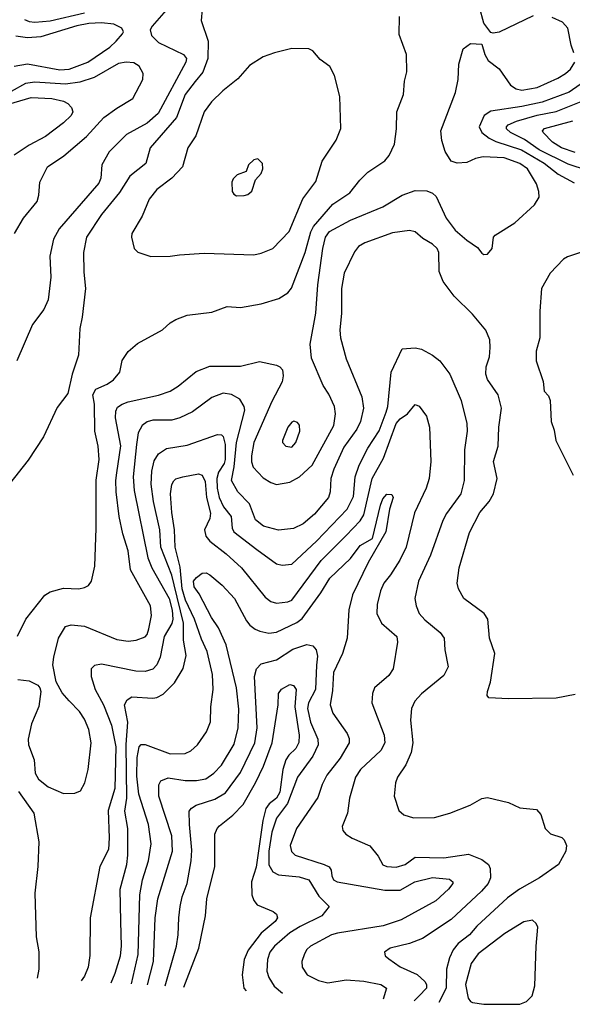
# Model space of a CAD drawing. Extents: x 997028 to 1115134, y 536408 to 618974.
# Tile 402 of 473: x 1086245 to 1089150, y 537990 to 543169. Entities that reach past the tile are written whole.
import ezdxf

# ---------------------------------------------------------------- set-up
doc = ezdxf.new("R2010")
doc.units = 0

msp = doc.modelspace()

# ---------------------------------------------------------------- linework, layer by layer
at = {"layer": '0CON10XD'}
for points in [[(1087063.4, 543276.6), (1086940.8, 543135), (1086930, 543115), (1086938, 543085), (1086975, 543048.1), (1087106.5, 542985), (1087121.5, 542965), (1087118, 542945), (1086972.7, 542675), (1086915, 542625.3), (1086805.7, 542564.3), (1086715.7, 542474.3), (1086676.1, 542405), (1086670.8, 542335), (1086661.3, 542308.7), (1086451.7, 542068.3), (1086422.1, 542015), (1086403.6, 541925), (1086407.9, 541815), (1086393.5, 541695), (1086372.2, 541645), (1086311.9, 541565), (1086230, 541375)], [(1087204.2, 543225), (1087198.8, 543165), (1087236.5, 543055), (1087234.1, 542965), (1087207.1, 542892.9), (1087166.5, 542843.5), (1087115.5, 542774.5), (1087069.2, 542655), (1086931.5, 542495), (1086908.1, 542411.9), (1086824.4, 542345), (1086769.7, 542260.3), (1086675, 542144.4), (1086596.5, 542025), (1086580.5, 541945), (1086581.1, 541841.1), (1086590.4, 541755), (1086572.9, 541605), (1086560, 541545), (1086553.8, 541405), (1086520, 541305), (1086496.9, 541203.1), (1086441.3, 541128.7), (1086369.4, 540975), (1086288.8, 540851.2), (1086191.7, 540728.3)], [(1086270.1, 543170.1), (1086295, 543159.2), (1086325, 543155.9), (1086405, 543163.1), (1086584.6, 543205.4)], [(1088945, 543189), (1088765, 543104), (1088735, 543097.5), (1088721.7, 543101.7), (1088685, 543150), (1088662.5, 543235)], [(1086233.3, 539926.7), (1086276.9, 540015), (1086377.2, 540142.8), (1086405, 540160), (1086475, 540178.5), (1086555, 540175.7), (1086585, 540182.9), (1086606.4, 540193.6), (1086622, 540215), (1086640, 540295), (1086647.1, 540495), (1086646.1, 540746.1), (1086662.1, 540855), (1086657.5, 540925), (1086639.5, 541005), (1086637.2, 541147.2), (1086630, 541195), (1086644.5, 541225.5), (1086705, 541252.5), (1086738.6, 541275), (1086772, 541315), (1086784.2, 541375.8), (1086815.8, 541424.2), (1086864.2, 541465.8), (1086995, 541538), (1087036.2, 541575), (1087065, 541592), (1087125, 541614.3), (1087255, 541630.8), (1087335, 541660), (1087405, 541654.3), (1087515, 541674), (1087607, 541703), (1087655, 541731.4), (1087673.1, 541756.9), (1087746.2, 541943.8), (1087776.2, 542053.8), (1087789.1, 542080.9), (1087892, 542198), (1087981.4, 542258.6), (1088032.5, 542325), (1088075, 542367.1), (1088164.4, 542425.6), (1088188, 542455), (1088215.7, 542514.3), (1088225.7, 542595), (1088227.1, 542685), (1088262.5, 542775), (1088268.6, 542845), (1088280, 542895), (1088278.8, 542985), (1088240.5, 543090.5), (1088241.2, 543185)], [(1089158.1, 542995), (1089144.2, 543035), (1089127.4, 543125), (1089099.1, 543155), (1089045, 543180.5)], [(1086215, 542924.4), (1086285, 542935.9), (1086455, 542905.2), (1086505, 542907.8), (1086602.1, 542945), (1086719.2, 543025), (1086752.5, 543055), (1086786, 543095), (1086790, 543105), (1086782, 543125), (1086740, 543145), (1086675, 543152.6), (1086608.2, 543148.2), (1086545, 543135.9), (1086355, 543078.9), (1086285, 543073.4), (1086225, 543081.5)], [(1086235, 539698.5), (1086295, 539690.8), (1086339.4, 539669.4), (1086351.2, 539655), (1086356, 539635), (1086344.4, 539555.6), (1086306.5, 539465), (1086288.9, 539385), (1086291.5, 539355), (1086320.4, 539275), (1086325.4, 539205), (1086343.7, 539173.7), (1086395, 539133.8), (1086475, 539099.4), (1086535, 539100), (1086565, 539112), (1086587.8, 539155), (1086604.5, 539225), (1086621.2, 539365), (1086607.9, 539435), (1086585, 539490), (1086559.5, 539529.5), (1086505.4, 539585.4), (1086468.3, 539628.3), (1086435.7, 539685.7), (1086418.9, 539775), (1086423.5, 539815), (1086449.5, 539915), (1086485, 539977.5), (1086515, 539985.6), (1086585, 539979.2), (1086755, 539908.2), (1086815, 539900.5), (1086857.5, 539905), (1086905, 539922.5), (1086915.6, 539935), (1086924.4, 539965), (1086937.3, 540035), (1086932.1, 540085), (1086827.5, 540275), (1086815.4, 540375), (1086787.1, 540465), (1086767.5, 540555), (1086751.1, 540685), (1086749.7, 540745), (1086755.9, 540785.9), (1086776.8, 540926.8), (1086748.9, 541075), (1086749.4, 541110.6), (1086759.3, 541130.7), (1086782.9, 541147.1), (1086815, 541158.4), (1086975, 541193.4), (1087035, 541214.6), (1087078.7, 541241.3), (1087171.9, 541318.1), (1087245, 541346), (1087405, 541346.2), (1087505, 541370.5), (1087595, 541351.1), (1087612.7, 541342.7), (1087626.3, 541326.3), (1087630.5, 541295), (1087625.4, 541264.6), (1087569.9, 541160.1), (1087475.3, 540945), (1087462.9, 540875), (1087463, 540843), (1087473.1, 540815), (1087525, 540758.8), (1087565, 540734.6), (1087595, 540724.6), (1087665, 540735.5), (1087715.8, 540764.2), (1087781.8, 540825), (1087896, 541035), (1087904.6, 541095), (1087899.6, 541135), (1087869.5, 541199.5), (1087840, 541245), (1087779.1, 541389.1), (1087771.5, 541461.5), (1087802.4, 541625), (1087811.7, 541775), (1087839, 541965), (1087852.4, 542025), (1087873.5, 542055), (1087985, 542114.1), (1088155, 542185.3), (1088255, 542246.2), (1088325, 542271.2), (1088385, 542268.1), (1088415, 542255.7), (1088435, 542238), (1088486.4, 542125), (1088535, 542062.2), (1088595, 542008.6), (1088651.2, 541971.2), (1088675, 541940), (1088685, 541933.8), (1088703.9, 541936.1), (1088729.2, 541965), (1088735.8, 542024.2), (1088744, 542035), (1088848.8, 542101.2), (1088952.5, 542195), (1088975.8, 542235), (1088974.3, 542265), (1088962.2, 542305), (1088914.5, 542385), (1088875, 542413.2), (1088792.8, 542442.8), (1088681.7, 542448.3), (1088641.2, 542438.8), (1088595, 542417.9), (1088544.3, 542414.3), (1088513.8, 542425), (1088482.5, 542475), (1088463.6, 542533.6), (1088459.5, 542585), (1088536.5, 542785), (1088550.9, 542855), (1088554.6, 542935.4), (1088575.7, 543015), (1088615, 543044), (1088675, 543040), (1088691.2, 542985), (1088708.8, 542955), (1088765, 542910), (1088824.6, 542824.6), (1088855.3, 542805.3), (1088885, 542798.9), (1088965, 542812.7), (1089075, 542861.2), (1089114.5, 542885), (1089141.2, 542908.8), (1089163.2, 542945)], [(1086935, 541923.8), (1087035, 541924.2), (1087085, 541932.9), (1087215, 541940.5), (1087475, 541932.9), (1087515, 541940), (1087575, 541965.8), (1087661.9, 542055), (1087732.8, 542227.2), (1087802.4, 542317.6), (1087835.4, 542425), (1087908.5, 542535), (1087933.3, 542596.7), (1087928.5, 542765), (1087900.5, 542875), (1087875, 542922), (1087825, 542960), (1087786.7, 543005), (1087765, 543016), (1087675, 543017.5), (1087584.1, 542994.1), (1087525, 542974.3), (1087452.4, 542927.6), (1087391.9, 542858.1), (1087313.1, 542795), (1087253.7, 542736.4), (1087215.5, 542685), (1087171.7, 542558.3), (1087128, 542495), (1087101.4, 542395), (1087044.6, 542335.4), (1086965, 542275.8), (1086925, 542224), (1086889.4, 542135), (1086834.2, 542045), (1086832.5, 542025), (1086846.1, 541966.1), (1086866.1, 541946.1), (1086935, 541923.8)], [(1086217.1, 542045), (1086264.4, 542125.6), (1086337.2, 542212.8), (1086345.7, 542245), (1086351.1, 542315), (1086390, 542395), (1086477.4, 542452.6), (1086595.5, 542555), (1086686.4, 542653.6), (1086756.2, 542703.8), (1086840, 542755), (1086892.9, 542855), (1086894.2, 542885), (1086872, 542925), (1086845, 542941.9), (1086805, 542945.5), (1086765, 542938.2), (1086635.7, 542864.3), (1086560.4, 542839.6), (1086485, 542829), (1086325, 542839.6), (1086275, 542832.4), (1086199.5, 542790.5)], [(1089192.5, 542827.5), (1089133.1, 542786.9), (1088991.4, 542735), (1088885, 542712.1), (1088721.9, 542688.1), (1088687.1, 542665), (1088660, 542605), (1088675.6, 542575), (1088713.3, 542545), (1088748.3, 542528.3), (1088882.8, 542485), (1089001.9, 542415), (1089076.9, 542356.9), (1089160.5, 542310.5)], [(1086185, 542724.3), (1086305, 542759.8), (1086413.6, 542753.6), (1086475, 542740), (1086498.2, 542728.2), (1086516.8, 542706.8), (1086523.3, 542685), (1086514.5, 542665), (1086474.2, 542625.8), (1086379.5, 542555), (1086295, 542509.7), (1086215, 542456)], [(1089230, 542375), (1089129.3, 542409.3), (1088976.9, 542485), (1088898.4, 542538.4), (1088824.6, 542575), (1088803.9, 542595), (1088803.9, 542605), (1088812.9, 542615), (1088856.5, 542635), (1088965, 542666.2), (1089065, 542686.6), (1089215, 542746.4)], [(1089165, 542469.4), (1089093.5, 542495), (1089047.1, 542525), (1088997.1, 542575), (1088994.3, 542585), (1089004.2, 542595.8), (1089152.8, 542637.2)], [(1087385, 542242.5), (1087425, 542243.3), (1087445, 542250), (1087465, 542267.5), (1087483.9, 542326.1), (1087515, 542360), (1087522.5, 542385), (1087521.7, 542411.7), (1087497, 542437), (1087475, 542432.5), (1087447.5, 542405), (1087435, 542370), (1087387.7, 542352.3), (1087367.7, 542332.3), (1087360, 542315), (1087362.5, 542265), (1087370.7, 542250.7), (1087385, 542242.5)], [(1089165, 539620), (1089065, 539600), (1088815, 539596.2), (1088711.7, 539601.7), (1088702.5, 539615), (1088703.8, 539635), (1088720, 539685), (1088742.9, 539835), (1088714.5, 539915), (1088705.6, 540015), (1088686.2, 540046.2), (1088580, 540125), (1088552, 540175), (1088544.2, 540205), (1088555.5, 540285), (1088609.2, 540470.8), (1088663.4, 540576.6), (1088713.5, 540635), (1088736.5, 540675), (1088755.6, 540755), (1088735.6, 540845), (1088761.1, 540925), (1088764.4, 541025.6), (1088778, 541125), (1088760, 541195), (1088705, 541276.7), (1088695.8, 541305), (1088697.1, 541342.9), (1088715.8, 541395), (1088719.2, 541445), (1088716, 541485), (1088695.9, 541535.9), (1088625, 541620.8), (1088530, 541715), (1088472.1, 541792.1), (1088450.8, 541845), (1088449.2, 541945), (1088439.1, 541965), (1088415, 541987.7), (1088365, 542017.3), (1088325, 542052.2), (1088295, 542060.5), (1088205, 542048.2), (1088060, 541995), (1088025.8, 541975), (1088005, 541948), (1087950, 541835), (1087936.4, 541755), (1087936.2, 541625), (1087928.8, 541535), (1087931.1, 541495), (1087960.8, 541385), (1088042.9, 541185), (1088053.1, 541125), (1088037.3, 541055), (1088016.7, 541015), (1087949.9, 540920.1), (1087896, 540805), (1087880.7, 540755), (1087877.5, 540685), (1087869.2, 540655), (1087795, 540567.3), (1087735, 540516.9), (1087685, 540492.3), (1087605, 540483.1), (1087525.8, 540504.2), (1087485, 540538.9), (1087452.9, 540622.9), (1087391.2, 540685), (1087358.7, 540745), (1087372.6, 540817.4), (1087385.4, 540944.6), (1087427.7, 541115), (1087424.5, 541135), (1087402.8, 541172.8), (1087358.2, 541198.2), (1087315, 541203.6), (1087255, 541181.1), (1087154.1, 541105.9), (1087085.9, 541074.1), (1087045, 541062.7), (1086945, 541063.2), (1086915, 541052.9), (1086888.9, 541035), (1086866.8, 540995), (1086859.2, 540935), (1086841.1, 540765), (1086847.2, 540692.7), (1086918.4, 540338.4), (1086940.3, 540285), (1087031, 540125), (1087046.1, 540063.9), (1087050, 540015), (1087045, 539993.2), (1087004.2, 539925), (1086983.4, 539815), (1086965, 539775.5), (1086945, 539753.1), (1086905, 539740.7), (1086855, 539742.4), (1086675, 539778.5), (1086637.8, 539772.2), (1086620.8, 539755), (1086619.6, 539715), (1086641.3, 539645), (1086685.5, 539565.5), (1086727.4, 539457.4), (1086750.9, 539345), (1086744.1, 539125), (1086710.1, 539009.9), (1086715.9, 538865), (1086711.6, 538805), (1086666.3, 538715), (1086615.6, 538445), (1086613, 538247), (1086605.4, 538184.6), (1086585, 538138), (1086568.5, 538112.9)], [(1089225, 541955.6), (1089125, 541921.9), (1089105, 541908.6), (1089034.5, 541835.5), (1088988.6, 541755), (1088980, 541635), (1088980, 541495), (1088961.2, 541425), (1088961.2, 541375), (1088996.7, 541265), (1089002.5, 541215), (1089025, 541190), (1089033.3, 541165), (1089040, 541055), (1089055, 541010), (1089064, 540955), (1089155, 540773.3)], [(1086726.3, 538103.4), (1086746.4, 538153.6), (1086774.7, 538245), (1086779.5, 538295), (1086776.7, 538425), (1086772.8, 538595), (1086807.3, 538725), (1086813.3, 538775), (1086812.7, 538915), (1086797.5, 539005), (1086807.6, 539075), (1086804.2, 539355.8), (1086813.9, 539473.9), (1086795.5, 539565), (1086809.4, 539590.6), (1086835, 539606.5), (1086945, 539600), (1086965, 539603.3), (1086999.2, 539620.8), (1087059.3, 539680.7), (1087103.6, 539756.4), (1087120.4, 539825), (1087105.9, 539905.9), (1087105.8, 539995), (1087057, 540197), (1087045, 540247.1), (1086986.4, 540395), (1086981.5, 540485), (1086948, 540635), (1086935.2, 540725.2), (1086939.5, 540795), (1086952.1, 540847.9), (1086974.7, 540885.2), (1087017.2, 540912.7), (1087125, 540931.2), (1087285, 540987.8), (1087305, 540985.6), (1087315, 540975.7), (1087324.3, 540934.3), (1087324.4, 540855), (1087319.3, 540835), (1087290.6, 540789.4), (1087281.6, 540755), (1087283.2, 540705), (1087293.5, 540655), (1087316.1, 540606.1), (1087356.5, 540555), (1087361.5, 540495), (1087370.5, 540475), (1087492.2, 540382.2), (1087595, 540306.5), (1087625, 540300.5), (1087675, 540304.5), (1087805, 540425.3), (1087967.2, 540595), (1087999.4, 540660.6), (1088008.2, 540765), (1088029.4, 540825), (1088075.6, 540914.4), (1088135, 541005.5), (1088172.4, 541105), (1088180.5, 541135), (1088198.1, 541315), (1088255, 541437.5), (1088325, 541443.3), (1088357.5, 541435), (1088415, 541404.2), (1088454.6, 541374.6), (1088506.1, 541303.9), (1088565.4, 541165), (1088596.2, 541045), (1088597.7, 541005), (1088583.9, 540906.1), (1088581.2, 540745), (1088564.5, 540675), (1088488.5, 540571.5), (1088470, 540535), (1088405, 540352), (1088342.1, 540215), (1088322.5, 540125), (1088328.9, 540085), (1088345.6, 540045), (1088375, 540011.9), (1088455.6, 539945), (1088476.3, 539916.3), (1088480, 539855), (1088497.5, 539765), (1088475, 539720), (1088357.3, 539622.7), (1088323.1, 539585), (1088304.4, 539545), (1088300.5, 539485), (1088312.1, 539365), (1088302.9, 539315), (1088275, 539249.2), (1088231.9, 539185), (1088220, 539155), (1088214.4, 539085), (1088239.1, 539009.1), (1088265, 538987.1), (1088315, 538970), (1088425, 538971.8), (1088506, 538995), (1088612.9, 539037.1), (1088675, 539072.2), (1088705, 539078.1), (1088815, 539050.8), (1088875, 539024), (1088962.5, 539015), (1088985, 538987.5), (1089007.5, 538915), (1089035, 538887.5), (1089095, 538867.5), (1089107.5, 538855), (1089120, 538825), (1089116.7, 538795), (1089078, 538725), (1088977.1, 538655), (1088873.6, 538596.4), (1088809.3, 538550.7), (1088649.3, 538400.7), (1088610, 538355), (1088550.6, 538309.4), (1088524, 538276), (1088505.3, 538235), (1088489.1, 538175), (1088486.7, 538075), (1088449.2, 537999.8)], [(1086832.4, 538097), (1086868.1, 538251.9), (1086877, 538565), (1086891.1, 538645), (1086921.2, 538745), (1086935.9, 538834.1), (1086921.6, 538935), (1086870.6, 539095), (1086860.8, 539189.2), (1086861.7, 539288.3), (1086873.5, 539345), (1086882.8, 539357.2), (1086905, 539356.9), (1087035, 539307.9), (1087115, 539308.6), (1087145, 539323.1), (1087179.4, 539355), (1087227.6, 539422.4), (1087247.5, 539475), (1087249.5, 539555), (1087262.3, 539645), (1087257.8, 539725), (1087231.2, 539845), (1087200.7, 539910.7), (1087164.5, 540015), (1087116.4, 540115), (1087098.3, 540175), (1087089.2, 540289.2), (1087061.5, 540395), (1087058.8, 540485), (1087045, 540577.5), (1087037.3, 540675), (1087045, 540723.3), (1087055, 540744), (1087066.5, 540753.5), (1087102.5, 540765), (1087185, 540780), (1087205, 540773.3), (1087220.4, 540740.4), (1087227.3, 540655), (1087247.4, 540572.6), (1087243.8, 540545), (1087216.2, 540485), (1087222.8, 540452.8), (1087245, 540425.4), (1087329.9, 540359.9), (1087410.9, 540285), (1087535, 540131.1), (1087565, 540109.5), (1087595, 540099.6), (1087655, 540107.1), (1087675, 540116.4), (1087829.5, 540325), (1087960.9, 540455), (1088035, 540532.9), (1088055.1, 540564.9), (1088098.8, 540755), (1088157.5, 540862.5), (1088224.3, 541045), (1088245, 541070), (1088284.7, 541095.3), (1088325, 541144), (1088345, 541136), (1088383.6, 541083.6), (1088400, 541025), (1088407.1, 540845), (1088398.5, 540755), (1088382.5, 540705), (1088320, 540575), (1088276.6, 540395), (1088243.8, 540326.2), (1088195, 540248.1), (1088159.6, 540205), (1088142.5, 540165), (1088125, 540092.5), (1088122.9, 540045), (1088146.7, 539995), (1088228.1, 539925), (1088231.9, 539895), (1088208.6, 539755), (1088185, 539719.2), (1088111.2, 539655), (1088100, 539625), (1088095.8, 539575), (1088161.5, 539405), (1088164.6, 539365), (1088143.6, 539325), (1088037.5, 539225), (1088009.6, 539185), (1087978.5, 539075), (1087967.8, 538995), (1087940, 538925), (1087944.2, 538905), (1087958.8, 538885), (1087993.2, 538863.2), (1088085, 538822.9), (1088129.8, 538769.8), (1088155, 538723.3), (1088175, 538714.6), (1088225, 538710.8), (1088272, 538725), (1088325, 538763.3), (1088475, 538761.2), (1088605, 538780), (1088675, 538752.5), (1088709.4, 538725), (1088718.9, 538705), (1088719.5, 538655), (1088708.5, 538625), (1088673.5, 538585), (1088513.8, 538436.2), (1088363.6, 538336.4), (1088295, 538310.6), (1088192.5, 538285), (1088162.5, 538265), (1088166.7, 538245), (1088185, 538228.8), (1088245, 538187.5), (1088335, 538146.2), (1088375, 538110.5), (1088383.9, 538095), (1088383.3, 538075), (1088345.9, 538034.1), (1088318.6, 538007.7)], [(1087675, 540920), (1087697.1, 540945), (1087718.1, 541005), (1087715.7, 541035.7), (1087705, 541050), (1087687, 541057), (1087675, 541052.5), (1087655, 541026), (1087626.2, 540955), (1087626.7, 540945), (1087643.3, 540925), (1087675, 540920)], [(1086916.2, 538092), (1086948.4, 538215), (1086957.5, 538445), (1086971.6, 538545), (1087047.5, 538795), (1087044.7, 538875.3), (1086976.9, 539085), (1086975.5, 539144.5), (1086986.2, 539165), (1087025, 539180.9), (1087115, 539167.6), (1087175, 539166.9), (1087223.2, 539176.8), (1087265, 539205.5), (1087305, 539248.1), (1087372.2, 539357.8), (1087393.4, 539445), (1087397.4, 539542.6), (1087384.7, 539655.3), (1087330.7, 539880.7), (1087290.1, 539970.1), (1087253.8, 540025), (1087188.2, 540148.2), (1087161.2, 540185), (1087158.5, 540215), (1087175, 540235.7), (1087205, 540257.5), (1087225, 540259.2), (1087245, 540249.2), (1087308.6, 540195), (1087373.3, 540125), (1087437.4, 540007.4), (1087455.6, 539985), (1087482.7, 539962.7), (1087507, 539953), (1087555, 539942.3), (1087595, 539947.3), (1087701.3, 539998.7), (1087730.5, 540019.5), (1087828.2, 540155), (1087875, 540230.9), (1087984.7, 540335.3), (1088035, 540402.9), (1088099.8, 540440.2), (1088142.7, 540615), (1088155, 540648), (1088175, 540674), (1088201.2, 540671.2), (1088208.8, 540655), (1088189.5, 540595), (1088169.1, 540475), (1088076.5, 540313.5), (1087994.4, 540144.4), (1087974.6, 540065), (1087966.5, 539915), (1087941.2, 539835), (1087894.1, 539735), (1087888.9, 539641.1), (1087876.4, 539565), (1087891.3, 539521.3), (1087967.3, 539415), (1087977.3, 539387.3), (1087977.5, 539365), (1087930, 539285), (1087858.9, 539195), (1087835, 539146), (1087813.1, 539076.9), (1087699.5, 538915), (1087667.1, 538825), (1087673.6, 538793.6), (1087693.6, 538773.6), (1087846, 538726), (1087872.4, 538712.4), (1087882.5, 538695), (1087885.7, 538665.7), (1087894.3, 538645), (1087913.8, 538635), (1088165, 538590.2), (1088245, 538590.4), (1088322.5, 538635), (1088415, 538657.7), (1088505, 538648.5), (1088523.1, 538635), (1088522.2, 538625), (1088499.4, 538595), (1088432.9, 538535), (1088250, 538435), (1088156.6, 538403.4), (1087915, 538364.7), (1087884.2, 538355), (1087774.1, 538295.9), (1087755, 538278.6), (1087741.9, 538255), (1087728.6, 538215), (1087729.2, 538185), (1087756.2, 538145), (1087815, 538115.6), (1087865, 538103.6), (1087961.5, 538118.5), (1088055, 538111.2), (1088144.1, 538094.1), (1088172.9, 538075), (1088156, 538017.5)], [(1087009.3, 538086.4), (1087069.1, 538295), (1087078.8, 538355), (1087080.6, 538445), (1087088.8, 538505), (1087099.1, 538555), (1087124.8, 538625.2), (1087146.2, 538743.8), (1087149.6, 538800.4), (1087136.7, 538935), (1087136.5, 539005), (1087148.5, 539021.5), (1087172.9, 539037.1), (1087270.6, 539069.4), (1087326.9, 539103.1), (1087405, 539209.1), (1087480.7, 539365), (1087493, 539445), (1087478.7, 539715), (1087489.5, 539755), (1087515, 539780), (1087595, 539801.8), (1087681.2, 539858.8), (1087755, 539883.2), (1087785.9, 539875.9), (1087804.2, 539854.2), (1087810.9, 539820.9), (1087806, 539774), (1087800.8, 539645), (1087764, 539575), (1087758.7, 539545), (1087773.8, 539473.9), (1087812, 539385), (1087814.7, 539355), (1087786.1, 539295), (1087705.7, 539184.3), (1087653.3, 539046.7), (1087595, 538968.2), (1087570.6, 538895), (1087554.4, 538795), (1087554.4, 538724.4), (1087575, 538686.7), (1087605, 538671.6), (1087715, 538660.2), (1087764.5, 538645), (1087818.2, 538558.2), (1087872.5, 538505), (1087834, 538455), (1087720.1, 538399.9), (1087665, 538365.8), (1087584, 538296), (1087560.5, 538265), (1087548.4, 538225), (1087544.8, 538164.8), (1087555, 538131.4), (1087583.1, 538085), (1087626.8, 538049.3)], [(1087106.9, 538080.5), (1087185.8, 538285), (1087221.8, 538455), (1087228.8, 538545), (1087270.4, 538715), (1087271.5, 538885), (1087282.5, 538915), (1087295, 538928.5), (1087365.3, 538984.7), (1087419.9, 539040.1), (1087485.2, 539154.8), (1087527.4, 539242.6), (1087572.6, 539365), (1087604.4, 539565), (1087605.7, 539625), (1087621.7, 539648.3), (1087665, 539671.5), (1087685, 539666.7), (1087698, 539645), (1087691.6, 539555), (1087714.4, 539405), (1087713.3, 539366.7), (1087697.1, 539335), (1087659.2, 539300.9), (1087643.5, 539276.5), (1087629, 539225), (1087612.6, 539105), (1087595.7, 539075), (1087556.4, 539043.6), (1087539.3, 539020.7), (1087523.5, 538956.5), (1087487.8, 538712.2), (1087463.8, 538635), (1087465.7, 538565), (1087475.6, 538535.6), (1087493.7, 538513.7), (1087578.1, 538478.1), (1087594.6, 538464.6), (1087600, 538445), (1087587.3, 538425), (1087515, 538363.6), (1087445.3, 538274.7), (1087424.7, 538225.3), (1087415.3, 538145), (1087422.9, 538075), (1087435.2, 538060.8)], [(1086338.1, 538126.8), (1086346.9, 538175), (1086346.8, 538266.8), (1086333.1, 538345), (1086326.7, 538575), (1086341.8, 538715), (1086346.7, 538845), (1086320.4, 538995), (1086239.9, 539109.9)], [(1088875, 537990), (1088910, 538005), (1088940, 538035), (1088953.6, 538086.4), (1088960, 538295), (1088970, 538395), (1088960, 538415), (1088941.7, 538431.7), (1088895, 538423.8), (1088795, 538362.9), (1088655.7, 538255), (1088618.1, 538205), (1088588.7, 538095), (1088602.4, 538022.4), (1088614.3, 538004.3), (1088625, 538000), (1088685, 537990), (1088875, 537990)]]:
    msp.add_lwpolyline(points, dxfattribs=at)

doc.saveas('drawing.dxf')
